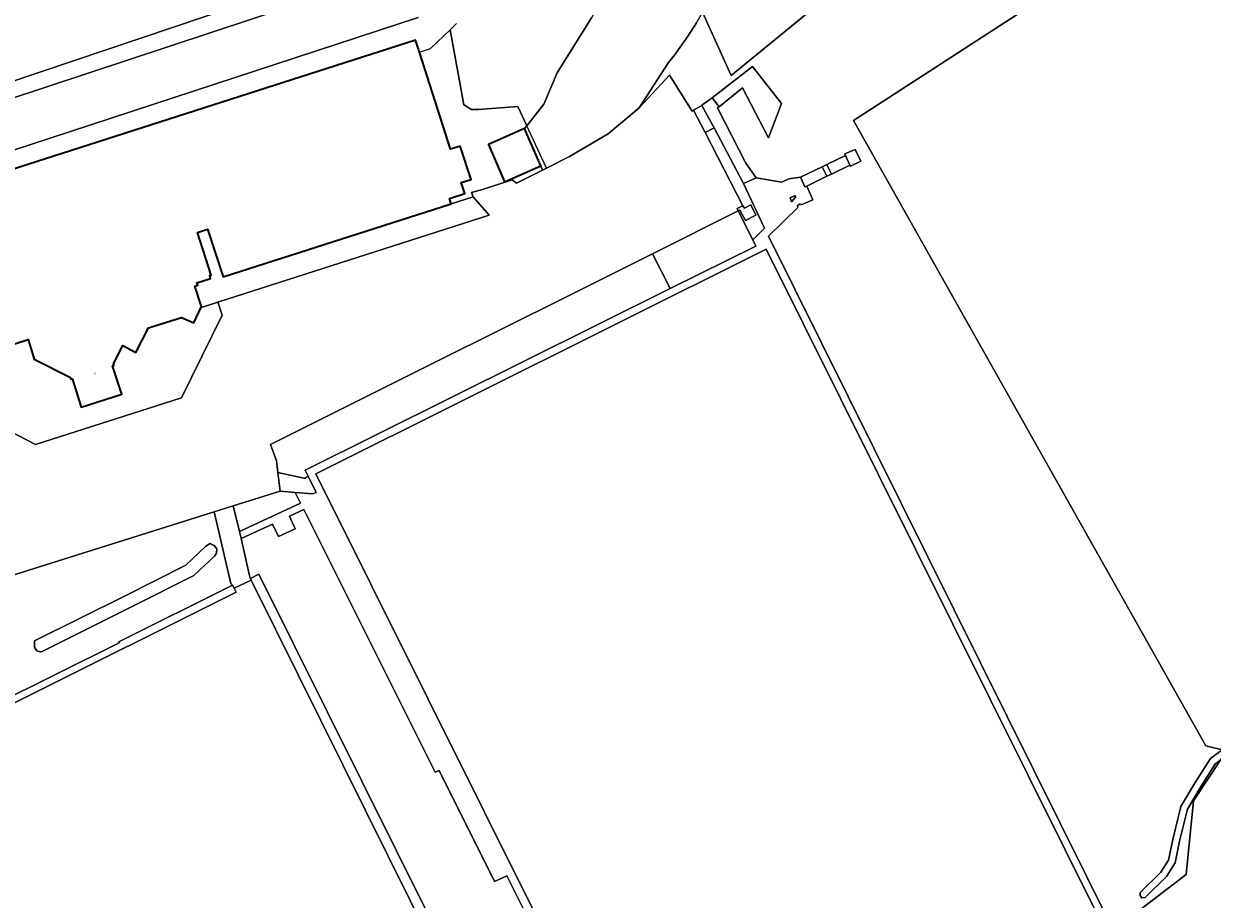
# Model space of a CAD drawing. Header units: metres. Extents: x 197700 to 204338, y 317132 to 325229.
# Tile 437 of 656: x 200890 to 201059, y 319065 to 319190. Entities that reach past the tile are written whole.
import ezdxf
from ezdxf.enums import TextEntityAlignment as Align

# ---------------------------------------------------------------- set-up
doc = ezdxf.new("R2010")
doc.units = ezdxf.units.M
for name, color, linetype, lineweight in [('B-WE-GR-BEPLANTING_CULTUUR_BOSPLANTSOEN-GV', 90, 'Continuous', 18), ('B-WE-GR-GRAS-GV', 60, 'Continuous', 13), ('B-WE-GW-TALUD_KRUIN-G', 90, 'Continuous', 18), ('B-WE-IE-TERREINAFSCHEIDING_KUNSTMATIG_HEKWERK-G', 20, 'IE-TERREINAFSCHEIDING-KUNSTMATIG', 18), ('B-WE-IE-TERREINAFSCHEIDING_KUNSTMATIG_MUUR-G', 90, 'IE-TERREINAFSCHEIDING-KUNSTMATIG-DICHT', 18), ('B-WE-OG-BEBOUWING-GV', 7, 'Continuous', 35), ('B-WE-OG-BEBOUWING-T18', 10, 'Continuous', 18), ('B-WE-OG-TERREIN_CULTUURSCHEIDING-GV', 7, 'Continuous', 18), ('B-WE-OG-TERREIN_ERF-GV', 7, 'Continuous', 18), ('B-WE-OG-WATER_GREPPEL-GV', 160, 'Continuous', 18), ('B-WE-VH-ONVERHARD-GV', 252, 'Continuous', 18), ('B-WE-VH-VERHARDING_ASFALT-GV', 252, 'Continuous', 18), ('B-WE-VH-VERHARDING_BEDRIJFSVLOERPLAAT-GV', 252, 'Continuous', 18), ('B-WE-VH-VERHARDING_OPEN-GV', 252, 'Continuous', 18), ('B-WE-VH-VERHARDING_STRAATBAKSTEEN-GV', 252, 'Continuous', 18), ('B-WE-VH-VERHARDING_TEGEL-GV', 252, 'Continuous', 18), ('B-WE-VH-VERHARDING_TEGEL_RUBBER-GV', 252, 'Continuous', 18)]:
    doc.layers.add(name, color=color, linetype=linetype, lineweight=lineweight)
doc.styles.add('NLCS-ISO-M200-T18', font='NLCS-ISO.ttf', dxfattribs={"height": 0.36})
doc.linetypes.add('IE-TERREINAFSCHEIDING-KUNSTMATIG', pattern='A,4,[82,NLCS.SHX,S=0.75,R=90,X=0,Y=0],4,-2', length=10)
doc.linetypes.add('IE-TERREINAFSCHEIDING-KUNSTMATIG-DICHT', pattern='A,8,-1,[82,NLCS.SHX,S=0.75,R=90,X=0,Y=0],-1', length=10)

msp = doc.modelspace()

# ---------------------------------------------------------------- linework, layer by layer
at = {"layer": 'B-WE-GR-BEPLANTING_CULTUUR_BOSPLANTSOEN-GV'}
for points in [[(200986.604, 319191.265), (200986.855, 319191.728), (200975.515, 319200.439), (200974.941, 319198.514), (200970.734, 319190.464), (200965.867, 319182.586), (200963.937, 319178.145), (200961.522, 319175.034), (200961.208, 319174.629), (200963.528, 319169.314), (200963.788, 319168.718), (200964.327, 319168.989), (200967.617, 319170.641), (200973.14, 319173.906), (200977.543, 319177.619), (200981.723, 319184.06), (200982.581, 319185.135), (200983.414, 319186.245), (200984.22, 319187.388), (200984.996, 319188.562), (200985.741, 319189.762), (200986.453, 319190.987)], [(201110.325, 319142.265), (201122.287, 319119.831), (201095.785, 319102.929), (201075.9, 319090.262), (201061.412, 319085.798), (201060.588, 319084.556), (201056.652, 319078.625), (201055.622, 319068.115), (201047.708, 319062.104), (201055.183, 319053.401), (201062.936, 319059.938), (201071.835, 319068.411), (201082.22, 319076.833), (201089.921, 319078.911), (201109.732, 319093.537), (201119.834, 319101.142), (201126.469, 319108.764), (201127.995, 319111.68), (201127.569, 319114.794), (201115.212, 319144.378)]]:
    msp.add_lwpolyline(points, close=True, dxfattribs=at)
for points in [[(201059.822, 319083.982), (201057.775, 319080.738), (201055.82, 319077.456), (201054.696, 319072.888), (201054.062, 319069.774), (201052.794, 319067.838), (201049.773, 319064.843), (201049.314, 319064.805), (201049.069, 319065.139), (201049.069, 319065.553), (201052.016, 319068.474), (201053.12, 319070.162), (201053.72, 319073.108), (201054.884, 319077.84), (201056.923, 319081.26), (201059.074, 319084.672), (201060.772, 319085.944), (201058.421, 319086.479), (201008.15, 319175.797), (201044.049, 319199.106)], [(201004.53, 319193.586), (200990.668, 319182.23), (200986.604, 319191.265)], [(200985.741, 319189.762), (200984.996, 319188.562), (200984.22, 319187.388), (200983.414, 319186.245), (200982.581, 319185.135), (200981.723, 319184.06), (200977.543, 319177.619), (200981.893, 319182.255), (200985.106, 319177.139), (200985.311, 319177.252), (200986.492, 319177.953), (200986.488, 319177.961), (200987.982, 319179.01), (200993.748, 319183.518), (200997.862, 319178.209), (200996.016, 319173.335), (200992.325, 319180.459), (200988.958, 319177.744), (200988.746, 319177.618), (200992.782, 319169.686), (200994.274, 319167.626), (200997.939, 319166.99), (200998.374, 319167.221), (200998.752, 319167.376), (200998.915, 319167.443), (201000.594, 319167.685), (201003.685, 319169.193), (201004.355, 319169.52), (201007.01, 319170.816), (201006.912, 319171.031), (201008.387, 319171.634), (201009.195, 319170.004), (201007.706, 319169.294), (201007.644, 319169.43), (201005.005, 319168.151), (201004.342, 319167.829), (201001.471, 319166.438), (201002.321, 319164.479), (201000.692, 319163.754), (201000.53, 319163.898), (201000.097, 319163.587), (201000.232, 319163.438), (200996.021, 319159.265), (201045.195, 319060.24)], [(200961.762, 319061.75), (200958.687, 319067.955), (200956.935, 319067.144), (200949.041, 319082.983), (200948.45, 319082.746), (200929.682, 319120.247), (200927.66, 319119.311), (200928.489, 319117.509), (200926.093, 319116.386), (200925.252, 319118.173), (200920.745, 319116.088), (200921.983, 319110.6), (200922.069, 319110.414), (200923.3, 319111.01), (200972.265, 319012.492)], [(201047.708, 319062.104), (201055.622, 319068.115), (201056.652, 319078.625), (201060.588, 319084.556)]]:
    msp.add_lwpolyline(points, dxfattribs=at)
at = {"layer": 'B-WE-GR-GRAS-GV'}
for points in [[(200986.604, 319191.265), (200990.668, 319182.23), (201004.53, 319193.586)], [(200885.763, 319109.594), (200888.222, 319103.385), (200885.13, 319102.084), (200884.649, 319103.106), (200871.209, 319096.571), (200871.472, 319095.904), (200875.561, 319087.581), (200876.147, 319087.871), (200876.22, 319087.721), (200903.364, 319101.226), (200903.305, 319101.368), (200919.527, 319109.44), (200919.286, 319109.698), (200916.9, 319119.918), (200886.022, 319110.182)]]:
    msp.add_lwpolyline(points, dxfattribs=at)
for points in [[(200992.367, 319163.613), (200992.583, 319163.26), (200993.486, 319163.741), (200994.224, 319162.278), (200992.733, 319161.511), (200991.945, 319163.01), (200991.686, 319162.902), (200993.768, 319158.74), (200995.467, 319160.419), (200992.429, 319166.775), (200988.246, 319174.749), (200986.979, 319174.072)], [(200926.001, 319125.522), (200929.945, 319124.694), (200929.888, 319124.793), (200930.307, 319124.992), (200929.875, 319125.867), (200981.982, 319151.793), (200979.458, 319156.774), (200967.308, 319150.685), (200948.525, 319141.312), (200924.94, 319129.536), (200925.806, 319127.197)], [(200928.488, 319122.69), (200926.308, 319122.884), (200919.603, 319120.77), (200920.506, 319117.117), (200929.232, 319121.164)], [(200891.248, 319101.479), (200904.193, 319107.92), (200912.863, 319112.284), (200915.731, 319114.997), (200916.348, 319115.374), (200916.914, 319115.126), (200917.288, 319114.634), (200917.224, 319114.019), (200916.987, 319113.621), (200914.012, 319110.807), (200905.209, 319106.376), (200892.262, 319099.934), (200892.057, 319099.934), (200891.62, 319100.089), (200891.253, 319100.606), (200891.253, 319101.073)]]:
    msp.add_lwpolyline(points, close=True, dxfattribs=at)
at = {"layer": 'B-WE-GW-TALUD_KRUIN-G'}
msp.add_lwpolyline([(201004.355, 319169.52), (201005.005, 319168.151)], dxfattribs=at)
at = {"layer": 'B-WE-IE-TERREINAFSCHEIDING_KUNSTMATIG_HEKWERK-G'}
for points in [[(201058.335, 319224.244), (201027.514, 319207.639), (201013.022, 319199.962), (201004.53, 319193.586), (200990.668, 319182.23), (200986.604, 319191.265)], [(201060.772, 319085.944), (201058.421, 319086.479), (201008.15, 319175.797), (201044.049, 319199.106), (201063.049, 319209.356), (201071.666, 319212.844)], [(200981.723, 319184.06), (200982.581, 319185.135), (200983.414, 319186.245), (200984.22, 319187.388), (200984.996, 319188.562), (200985.741, 319189.762), (200986.453, 319190.987), (200986.604, 319191.265)], [(200951.489, 319189.647), (200950.584, 319188.737)], [(200946.191, 319185.552), (200947.765, 319186.084), (200950.584, 319188.737)], [(200954.629, 319177.367), (200953.615, 319177.367), (200952.534, 319178.011), (200950.584, 319188.737)], [(200981.723, 319184.06), (200977.543, 319177.619)], [(200961.522, 319175.034), (200960.249, 319177.778), (200954.629, 319177.367)]]:
    msp.add_lwpolyline(points, dxfattribs=at)
at = {"layer": 'B-WE-IE-TERREINAFSCHEIDING_KUNSTMATIG_MUUR-G'}
msp.add_lwpolyline([(200964.327, 319168.989), (200961.522, 319175.034)], dxfattribs=at)
at = {"layer": 'B-WE-OG-BEBOUWING-GV'}
msp.add_lwpolyline([(200880.053, 319141.205), (200890.385, 319144.519), (200891.235, 319141.725), (200896.391, 319139.076), (200896.459, 319138.88), (200896.657, 319138.909), (200896.685, 319138.792), (200897.94, 319134.859), (200903.708, 319136.7), (200902.447, 319140.616), (200902.404, 319140.753), (200902.58, 319140.807), (200902.523, 319141.044), (200903.873, 319143.656), (200905.747, 319142.674), (200907.545, 319146.184), (200912.238, 319147.687), (200914.025, 319146.879), (200915.082, 319149.258), (200914.145, 319152.149), (200914.563, 319152.287), (200914.448, 319152.612), (200916.4, 319153.239), (200916.271, 319153.639), (200916.49, 319153.71), (200914.527, 319159.822), (200915.974, 319160.287), (200918.17, 319153.451), (200950.743, 319163.916), (200950.51, 319164.669), (200952.657, 319165.368), (200952.17, 319166.928), (200953.571, 319167.38), (200952.033, 319172.129), (200950.648, 319171.694), (200950.302, 319172.728), (200946.191, 319185.552), (200945.644, 319187.257), (200836.116, 319152.147)], dxfattribs=at)
msp.add_lwpolyline([(200963.528, 319169.314), (200961.208, 319174.629), (200956.036, 319172.371), (200958.356, 319167.056)], close=True, dxfattribs=at)
at = {"layer": 'B-WE-OG-TERREIN_CULTUURSCHEIDING-GV'}
for points in [[(200817.781, 319230.256), (200839.825, 319165.144), (200934.826, 319197.175), (200913.044, 319261.631)], [(201122.287, 319119.831), (201110.325, 319142.265), (201109.064, 319144.63), (201107.12, 319148.276), (201100.256, 319161.15), (201071.666, 319212.844), (201063.049, 319209.356), (201044.049, 319199.106), (201008.15, 319175.797), (201058.421, 319086.479), (201060.772, 319085.944), (201061.412, 319085.798), (201075.9, 319090.262), (201095.785, 319102.929)]]:
    msp.add_lwpolyline(points, close=True, dxfattribs=at)
at = {"layer": 'B-WE-OG-TERREIN_ERF-GV'}
msp.add_lwpolyline([(200817.781, 319230.256), (200913.044, 319261.631), (200934.826, 319197.175), (200839.825, 319165.144)], close=True, dxfattribs=at)
for points in [[(200824.641, 319196.139), (200835.495, 319162.518), (200838.119, 319162.912), (200840.196, 319163.121), (200934.018, 319194.232)], [(200934.018, 319194.232), (200840.196, 319163.121)], [(200823.646, 319150.4), (200946.014, 319190.485)], [(200946.014, 319190.485), (200823.646, 319150.4)], [(200836.116, 319152.147), (200945.644, 319187.257), (200946.191, 319185.552), (200950.302, 319172.728), (200950.648, 319171.694), (200952.033, 319172.129), (200953.571, 319167.38), (200952.17, 319166.928), (200952.657, 319165.368), (200950.51, 319164.669), (200950.743, 319163.916), (200953.853, 319164.895), (200953.645, 319165.491), (200955.183, 319165.928), (200959.443, 319167.314), (200960.067, 319166.85), (200963.788, 319168.718), (200963.528, 319169.314), (200961.208, 319174.629), (200961.522, 319175.034), (200960.249, 319177.778), (200954.629, 319177.367), (200953.615, 319177.367), (200952.534, 319178.011), (200950.584, 319188.737), (200951.489, 319189.647)]]:
    msp.add_lwpolyline(points, dxfattribs=at)
at = {"layer": 'B-WE-OG-WATER_GREPPEL-GV'}
for points in [[(200891.248, 319101.479), (200891.253, 319101.073), (200891.253, 319100.606), (200891.62, 319100.089), (200892.057, 319099.934), (200892.262, 319099.934), (200905.209, 319106.376), (200914.012, 319110.807), (200916.987, 319113.621), (200917.224, 319114.019), (200917.288, 319114.634), (200916.914, 319115.126), (200916.348, 319115.374), (200915.731, 319114.997), (200912.863, 319112.284), (200904.193, 319107.92)], [(201060.588, 319084.556), (201061.412, 319085.798), (201060.772, 319085.944), (201059.074, 319084.672), (201056.923, 319081.26), (201054.884, 319077.84), (201053.72, 319073.108), (201053.12, 319070.162), (201052.016, 319068.474), (201049.069, 319065.553), (201049.069, 319065.139), (201049.314, 319064.805), (201049.773, 319064.843), (201052.794, 319067.838), (201054.062, 319069.774), (201054.696, 319072.888), (201055.82, 319077.456), (201057.775, 319080.738), (201059.822, 319083.982)]]:
    msp.add_lwpolyline(points, close=True, dxfattribs=at)
at = {"layer": 'B-WE-VH-ONVERHARD-GV'}
msp.add_lwpolyline([(200999.801, 319165.097), (200999.111, 319164.756), (200999.319, 319164.2), (200999.889, 319164.86)], close=True, dxfattribs=at)
at = {"layer": 'B-WE-VH-VERHARDING_ASFALT-GV'}
msp.add_lwpolyline([(200886.022, 319110.182), (200916.9, 319119.918), (200919.603, 319120.77), (200926.308, 319122.884), (200926.001, 319125.522), (200925.806, 319127.197), (200924.94, 319129.536), (200948.525, 319141.312), (200967.308, 319150.685), (200979.458, 319156.774), (200991.686, 319162.902), (200991.533, 319163.219), (200992.367, 319163.613), (200986.979, 319174.072), (200986.978, 319174.075), (200985.311, 319177.252), (200985.106, 319177.139), (200981.893, 319182.255), (200977.543, 319177.619), (200973.14, 319173.906), (200967.617, 319170.641), (200964.327, 319168.989), (200963.788, 319168.718), (200960.067, 319166.85), (200959.443, 319167.314), (200955.183, 319165.928), (200953.645, 319165.491), (200953.853, 319164.895), (200956.142, 319162.263), (200917.419, 319149.843), (200918.034, 319147.978), (200912.25, 319136.196), (200891.427, 319129.509), (200879.99, 319135.429)], dxfattribs=at)
for points in [[(200994.274, 319167.626), (200992.782, 319169.686), (200988.746, 319177.618), (200988.958, 319177.744), (200987.982, 319179.01), (200986.488, 319177.961), (200986.492, 319177.953), (200988.246, 319174.749), (200992.429, 319166.775)], [(200991.686, 319162.902), (200991.945, 319163.01), (200992.733, 319161.511), (200994.224, 319162.278), (200993.486, 319163.741), (200992.583, 319163.26), (200992.367, 319163.613), (200991.533, 319163.219)]]:
    msp.add_lwpolyline(points, close=True, dxfattribs=at)
at = {"layer": 'B-WE-VH-VERHARDING_BEDRIJFSVLOERPLAAT-GV'}
msp.add_lwpolyline([(200951.489, 319189.647), (200950.584, 319188.737), (200952.534, 319178.011), (200953.615, 319177.367), (200954.629, 319177.367), (200960.249, 319177.778), (200961.522, 319175.034), (200963.937, 319178.145), (200965.867, 319182.586), (200970.734, 319190.464)], dxfattribs=at)
for points in [[(201005.005, 319168.151), (201007.644, 319169.43), (201007.01, 319170.816), (201004.355, 319169.52)], [(201004.342, 319167.829), (201003.685, 319169.193), (201000.594, 319167.685), (201001.207, 319166.31), (201001.471, 319166.438)]]:
    msp.add_lwpolyline(points, close=True, dxfattribs=at)
at = {"layer": 'B-WE-VH-VERHARDING_OPEN-GV'}
for points in [[(201045.195, 319060.24), (200996.021, 319159.265), (201000.232, 319163.438), (201000.097, 319163.587), (201000.53, 319163.898), (201000.692, 319163.754), (201002.321, 319164.479), (201001.471, 319166.438), (201001.207, 319166.31), (201000.594, 319167.685), (200998.915, 319167.443), (200998.752, 319167.376), (200998.374, 319167.221), (200997.939, 319166.99), (200994.274, 319167.626), (200992.429, 319166.775), (200995.467, 319160.419), (200993.768, 319158.74), (200994.189, 319157.867), (200981.982, 319151.793), (200929.875, 319125.867), (200930.307, 319124.992), (200931.442, 319122.662), (200930.995, 319122.467), (200928.488, 319122.69), (200929.232, 319121.164), (200920.506, 319117.117), (200920.745, 319116.088), (200925.252, 319118.173), (200926.093, 319116.386), (200928.489, 319117.509), (200927.66, 319119.311), (200929.682, 319120.247), (200948.45, 319082.746), (200949.041, 319082.983), (200956.935, 319067.144), (200958.687, 319067.955), (200961.762, 319061.75)], [(200887.377, 319016.281), (200905.741, 318979.332), (200905.851, 318979.387), (200972.265, 319012.492), (200923.3, 319111.01), (200922.069, 319110.414), (200922.193, 319110.149), (200922.452, 319109.601), (200970.471, 319012.826), (200906.236, 318980.807), (200886.017, 319021.488)], [(200858.145, 319077.567), (200920.042, 319108.421), (200919.753, 319108.993), (200919.527, 319109.44), (200903.305, 319101.368), (200903.364, 319101.226), (200876.22, 319087.721)]]:
    msp.add_lwpolyline(points, dxfattribs=at)
for points in [[(200950.743, 319163.916), (200918.17, 319153.451), (200915.974, 319160.287), (200914.527, 319159.822), (200916.49, 319153.71), (200916.271, 319153.639), (200916.4, 319153.239), (200914.448, 319152.612), (200914.563, 319152.287), (200914.145, 319152.149), (200915.082, 319149.258), (200915.144, 319149.121), (200915.541, 319149.247), (200917.419, 319149.843), (200956.142, 319162.263), (200953.853, 319164.895)], [(200999.801, 319165.097), (200999.889, 319164.86), (200999.319, 319164.2), (200999.111, 319164.756)], [(200931.409, 319125.361), (200995.704, 319157.401), (201043.71, 319060.869), (200979.44, 319028.892)], [(200919.603, 319120.77), (200916.9, 319119.918), (200919.286, 319109.698), (200919.527, 319109.44), (200919.753, 319108.993), (200922.193, 319110.149), (200922.069, 319110.414), (200921.983, 319110.6), (200920.745, 319116.088), (200920.506, 319117.117)]]:
    msp.add_lwpolyline(points, close=True, dxfattribs=at)
at = {"layer": 'B-WE-VH-VERHARDING_STRAATBAKSTEEN-GV'}
for points in [[(200988.958, 319177.744), (200992.325, 319180.459), (200996.016, 319173.335), (200997.862, 319178.209), (200993.748, 319183.518), (200987.982, 319179.01)], [(200988.246, 319174.749), (200986.492, 319177.953), (200985.311, 319177.252), (200986.978, 319174.075), (200986.979, 319174.072)], [(200981.982, 319151.793), (200994.189, 319157.867), (200993.768, 319158.74), (200991.686, 319162.902), (200979.458, 319156.774)], [(200926.308, 319122.884), (200928.488, 319122.69), (200930.995, 319122.467), (200931.442, 319122.662), (200930.307, 319124.992), (200929.888, 319124.793), (200929.945, 319124.694), (200926.001, 319125.522)]]:
    msp.add_lwpolyline(points, close=True, dxfattribs=at)
at = {"layer": 'B-WE-VH-VERHARDING_TEGEL-GV'}
for points in [[(201007.01, 319170.816), (201007.644, 319169.43), (201007.706, 319169.294), (201009.195, 319170.004), (201008.387, 319171.634), (201006.912, 319171.031)], [(201003.685, 319169.193), (201004.342, 319167.829), (201005.005, 319168.151), (201004.355, 319169.52)]]:
    msp.add_lwpolyline(points, close=True, dxfattribs=at)
msp.add_lwpolyline([(200879.99, 319135.429), (200891.427, 319129.509), (200912.25, 319136.196), (200918.034, 319147.978), (200917.419, 319149.843), (200915.541, 319149.247), (200915.144, 319149.121), (200915.082, 319149.258), (200914.025, 319146.879), (200912.238, 319147.687), (200907.545, 319146.184), (200905.747, 319142.674), (200903.873, 319143.656), (200902.523, 319141.044), (200902.58, 319140.807), (200902.404, 319140.753), (200902.447, 319140.616), (200903.708, 319136.7), (200897.94, 319134.859), (200896.685, 319138.792), (200896.657, 319138.909), (200896.459, 319138.88), (200896.391, 319139.076), (200891.235, 319141.725), (200890.385, 319144.519), (200880.053, 319141.205)], dxfattribs=at)
at = {"layer": 'B-WE-VH-VERHARDING_TEGEL_RUBBER-GV'}
for points in [[(200931.409, 319125.361), (200979.44, 319028.892), (201043.71, 319060.869), (200995.704, 319157.401)], [(200919.753, 319108.993), (200920.042, 319108.421), (200858.145, 319077.567), (200886.017, 319021.488), (200906.236, 318980.807), (200970.471, 319012.826), (200922.452, 319109.601), (200922.193, 319110.149)]]:
    msp.add_lwpolyline(points, close=True, dxfattribs=at)

# ---------------------------------------------------------------- texts
at = {"layer": 'B-WE-OG-BEBOUWING-T18', "style": 'NLCS-ISO-M200-T18'}
msp.add_text('4', height=0.36, rotation=17.7, dxfattribs=at).set_placement((200899.942, 319139.697), align=Align.MIDDLE)

doc.saveas('drawing.dxf')
